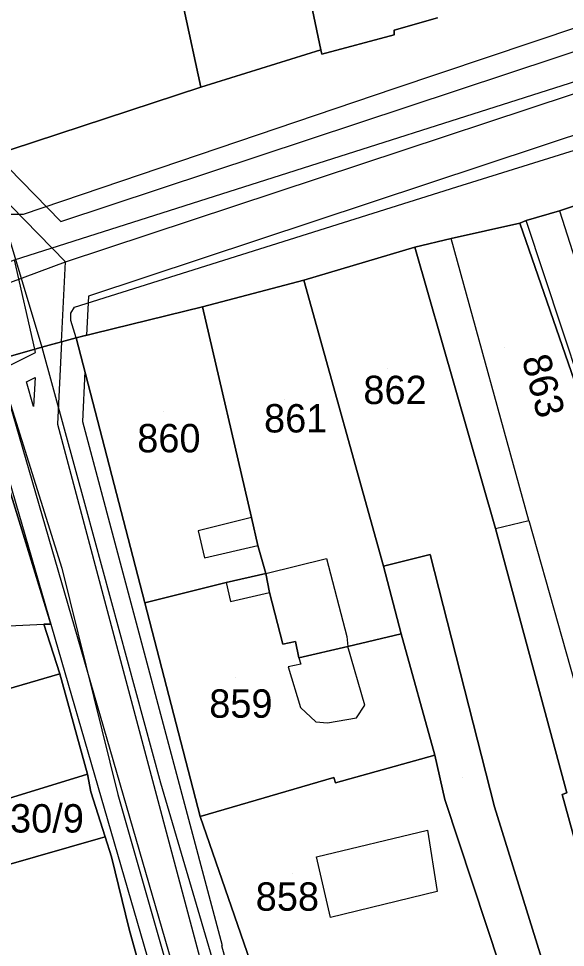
# Model space of a CAD drawing. Extents: x -263423 to -261326, y -1240067 to -1237864.
# Drawn here: x -262649.7 to -262611.1, y -1239574.4 to -1239509 of the extents above; entities that cross this region are included whole.
import ezdxf

# ---------------------------------------------------------------- set-up
doc = ezdxf.new("R2010")
doc.units = 0
for name, color, linetype in [('body_kn', 7, 'Continuous'), ('kladpar_druhypozemkov', 7, 'Continuous'), ('kladpar_hranice', 7, 'Continuous'), ('kladpar_parcelnecisla', 7, 'Continuous'), ('kladpar_plochy', 7, 'Continuous'), ('tarchy_linie', 7, 'Continuous'), ('zappar_hrandruhpozemk', 7, 'Continuous')]:
    doc.layers.add(name, color=color, linetype=linetype)

msp = doc.modelspace()

# ---------------------------------------------------------------- linework, layer by layer
at = {"layer": 'body_kn'}
for p, q in [((-262623.22, -1239509.78), (-262623.22, -1239509.78)), ((-262623.22, -1239510.1), (-262623.22, -1239510.1)), ((-262628.38, -1239511.16), (-262628.38, -1239511.16)), ((-262628.32, -1239511.48), (-262628.32, -1239511.48)), ((-262636.86, -1239513.79), (-262636.86, -1239513.79)), ((-262623.24, -1239513.92), (-262623.24, -1239513.92)), ((-262618.8, -1239520.82), (-262618.8, -1239520.82)), ((-262649.37, -1239522.77), (-262649.37, -1239522.77)), ((-262611.55, -1239522.51), (-262611.55, -1239522.51)), ((-262611.55, -1239522.51), (-262611.55, -1239522.51)), ((-262646.73, -1239523.27), (-262646.73, -1239523.27)), ((-262614.36, -1239523.39), (-262614.36, -1239523.39)), ((-262613.91, -1239523.2), (-262613.91, -1239523.2)), ((-262619.2, -1239524.45), (-262619.2, -1239524.45)), ((-262621.75, -1239525.07), (-262621.75, -1239525.07)), ((-262646.4, -1239526.11), (-262646.4, -1239526.11)), ((-262629.58, -1239527.39), (-262629.58, -1239527.39)), ((-262629.58, -1239527.39), (-262629.58, -1239527.39)), ((-262644.76, -1239528.52), (-262644.76, -1239528.52)), ((-262645.76, -1239529.29), (-262645.76, -1239529.29)), ((-262636.72, -1239529.27), (-262636.72, -1239529.27)), ((-262636.72, -1239529.27), (-262636.72, -1239529.27)), ((-262646.01, -1239529.73), (-262646.01, -1239529.73)), ((-262646.02, -1239530.24), (-262646.02, -1239530.24)), ((-262644.9, -1239531.27), (-262644.9, -1239531.27)), ((-262646.67, -1239531.74), (-262646.67, -1239531.74)), ((-262646.67, -1239531.74), (-262646.67, -1239531.74)), ((-262645.64, -1239531.45), (-262645.64, -1239531.45)), ((-262645.64, -1239531.45), (-262645.64, -1239531.45)), ((-262648.55, -1239532.26), (-262648.55, -1239532.26)), ((-262648.55, -1239532.26), (-262648.55, -1239532.26)), ((-262648.5, -1239532.5), (-262648.5, -1239532.5)), ((-262648.07, -1239532.13), (-262648.07, -1239532.13)), ((-262648.07, -1239532.13), (-262648.07, -1239532.13)), ((-262645.02, -1239533.84), (-262645.02, -1239533.84)), ((-262645.02, -1239533.84), (-262645.02, -1239533.84)), ((-262649.15, -1239534.56), (-262649.15, -1239534.56)), ((-262648.54, -1239534.25), (-262648.54, -1239534.25)), ((-262648.54, -1239534.25), (-262648.54, -1239534.25)), ((-262648.64, -1239536.31), (-262648.64, -1239536.31)), ((-262646.95, -1239537.54), (-262646.95, -1239537.54)), ((-262645.19, -1239537.35), (-262645.19, -1239537.35)), ((-262644.98, -1239543.36), (-262644.98, -1239543.36)), ((-262633.27, -1239544.12), (-262633.27, -1239544.12)), ((-262633.27, -1239544.12), (-262633.27, -1239544.12)), ((-262613.73, -1239544.34), (-262613.73, -1239544.34)), ((-262637.03, -1239545.06), (-262637.03, -1239545.06)), ((-262616.08, -1239544.9), (-262616.08, -1239544.9)), ((-262616.08, -1239544.9), (-262616.08, -1239544.9)), ((-262632.83, -1239546.1), (-262632.83, -1239546.1)), ((-262636.59, -1239546.97), (-262636.59, -1239546.97)), ((-262627.99, -1239547.01), (-262627.99, -1239547.01)), ((-262620.67, -1239546.73), (-262620.67, -1239546.73)), ((-262646.65, -1239547.69), (-262646.65, -1239547.69)), ((-262623.98, -1239547.54), (-262623.98, -1239547.54)), ((-262632.26, -1239548.07), (-262632.26, -1239548.07)), ((-262632.26, -1239548.07), (-262632.26, -1239548.07)), ((-262635.06, -1239548.7), (-262635.06, -1239548.7)), ((-262635.06, -1239548.7), (-262635.06, -1239548.7)), ((-262632.01, -1239549.41), (-262632.01, -1239549.41)), ((-262640.8, -1239550.13), (-262640.8, -1239550.13)), ((-262634.75, -1239550.04), (-262634.75, -1239550.04)), ((-262647.93, -1239551.63), (-262647.93, -1239551.63)), ((-262647.43, -1239551.63), (-262647.43, -1239551.63)), ((-262630.18, -1239552.86), (-262630.18, -1239552.86)), ((-262626.55, -1239552.5), (-262626.55, -1239552.5)), ((-262622.73, -1239552.32), (-262622.73, -1239552.32)), ((-262631.07, -1239553.05), (-262631.07, -1239553.05)), ((-262626.49, -1239553.2), (-262626.49, -1239553.2)), ((-262629.93, -1239554.01), (-262629.93, -1239554.01)), ((-262629.93, -1239554.01), (-262629.93, -1239554.01)), ((-262630.69, -1239554.64), (-262630.69, -1239554.64)), ((-262629.8, -1239554.45), (-262629.8, -1239554.45)), ((-262646.8, -1239555.14), (-262646.8, -1239555.14)), ((-262629.81, -1239557.51), (-262629.81, -1239557.51)), ((-262625.29, -1239557.34), (-262625.29, -1239557.34)), ((-262628.73, -1239558.53), (-262628.73, -1239558.53)), ((-262627.91, -1239558.6), (-262627.91, -1239558.6)), ((-262625.87, -1239558.23), (-262625.87, -1239558.23)), ((-262620.34, -1239560.87), (-262620.34, -1239560.87)), ((-262644.85, -1239562.21), (-262644.85, -1239562.21)), ((-262627.47, -1239562.43), (-262627.47, -1239562.43)), ((-262627.47, -1239562.43), (-262627.47, -1239562.43)), ((-262639.7, -1239562.81), (-262639.7, -1239562.81)), ((-262627.35, -1239562.81), (-262627.35, -1239562.81)), ((-262644.61, -1239563.45), (-262644.61, -1239563.45)), ((-262642.69, -1239563.63), (-262642.69, -1239563.63)), ((-262619.65, -1239563.99), (-262619.65, -1239563.99)), ((-262611.37, -1239563.65), (-262611.37, -1239563.65)), ((-262616.15, -1239564.52), (-262616.15, -1239564.52)), ((-262636.9, -1239565.18), (-262636.9, -1239565.18)), ((-262643.6, -1239566.62), (-262643.6, -1239566.62)), ((-262620.86, -1239566.15), (-262620.86, -1239566.15)), ((-262643.93, -1239566.72), (-262643.93, -1239566.72)), ((-262643.15, -1239568.02), (-262643.15, -1239568.02)), ((-262628.7, -1239568.02), (-262628.7, -1239568.02)), ((-262628.7, -1239568.02), (-262628.7, -1239568.02)), ((-262620.18, -1239570.48), (-262620.18, -1239570.48)), ((-262627.7, -1239572.3), (-262627.7, -1239572.3)), ((-262641.9, -1239573.12), (-262641.9, -1239573.12)), ((-262635.39, -1239574.28), (-262635.39, -1239574.28)), ((-262635.34, -1239574.27), (-262635.34, -1239574.27))]:
    msp.add_line(p, q, dxfattribs=at)
at = {"layer": 'kladpar_druhypozemkov'}
for p, q in [((-262615.47, -1239532.13), (-262615.47, -1239532.13)), ((-262623.67, -1239533.63), (-262623.67, -1239533.63)), ((-262630.97, -1239535.83), (-262630.97, -1239535.83)), ((-262639.47, -1239536.63), (-262639.47, -1239536.63)), ((-262634.37, -1239555.43), (-262634.37, -1239555.43)), ((-262618.38, -1239562.47), (-262618.38, -1239562.47)), ((-262646.26, -1239564.23), (-262646.26, -1239564.23)), ((-262630.37, -1239569.23), (-262630.37, -1239569.23))]:
    msp.add_line(p, q, dxfattribs=at)
at = {"layer": 'kladpar_hranice'}
for points in [[(-262635.95, -1239475.13), (-262628.38, -1239511.16), (-262636.86, -1239513.79), (-262641.64, -1239491.6), (-262643.29, -1239483.24), (-262643.83, -1239478.97), (-262644.23, -1239476.67), (-262637.22, -1239475.3), (-262635.95, -1239475.13)], [(-262620.16, -1239508.91), (-262623.22, -1239509.78), (-262623.22, -1239510.1), (-262628.32, -1239511.48), (-262628.38, -1239511.16), (-262635.95, -1239475.13)], [(-262644.23, -1239476.67), (-262643.83, -1239478.97), (-262643.29, -1239483.24), (-262641.64, -1239491.6), (-262636.86, -1239513.79), (-262651.96, -1239518.75), (-262660.64, -1239481.59), (-262651.76, -1239478.6), (-262649.33, -1239477.96), (-262644.23, -1239476.67)], [(-262571.09, -1239508.38), (-262571.29, -1239509.02), (-262573.96, -1239509.83), (-262574.53, -1239509.57), (-262575.24, -1239510.97), (-262574.6, -1239511.1), (-262578.55, -1239512.48), (-262578.8, -1239511.4), (-262589.82, -1239515.17), (-262593.84, -1239516.68), (-262606.26, -1239520.75), (-262611.55, -1239522.51), (-262613.91, -1239523.2), (-262614.36, -1239523.39), (-262619.2, -1239524.45), (-262621.75, -1239525.07), (-262629.58, -1239527.39), (-262636.72, -1239529.27), (-262645.64, -1239531.45), (-262648.07, -1239532.13), (-262651.29, -1239533.03)], [(-262651.96, -1239518.75), (-262636.86, -1239513.79), (-262628.38, -1239511.16), (-262628.32, -1239511.48), (-262623.22, -1239510.1), (-262623.22, -1239509.78), (-262620.16, -1239508.91)], [(-262606.26, -1239520.75), (-262600.34, -1239539.25), (-262598.88, -1239543.82), (-262601.12, -1239544.53), (-262603.52, -1239545.29), (-262606.71, -1239546.31), (-262607.74, -1239542.52), (-262614.36, -1239523.39), (-262613.91, -1239523.2), (-262611.55, -1239522.51), (-262606.26, -1239520.75)], [(-262607.74, -1239542.52), (-262606.71, -1239546.31), (-262602.21, -1239562.89), (-262598.31, -1239577.27), (-262596.86, -1239582.95), (-262601, -1239583.69), (-262605.59, -1239584.63), (-262611.37, -1239563.65), (-262611.05, -1239563.52), (-262616.08, -1239544.9), (-262621.75, -1239525.07), (-262619.2, -1239524.45), (-262614.36, -1239523.39), (-262607.74, -1239542.52)], [(-262616.08, -1239544.9), (-262611.05, -1239563.52), (-262611.37, -1239563.65), (-262605.59, -1239584.63), (-262612.91, -1239586.57), (-262613.04, -1239586.12), (-262614.48, -1239580.38), (-262611.43, -1239579.7), (-262616.15, -1239564.52), (-262620.67, -1239546.73), (-262623.98, -1239547.54), (-262629.58, -1239527.39), (-262621.75, -1239525.07), (-262616.08, -1239544.9)], [(-262629.58, -1239527.39), (-262623.98, -1239547.54), (-262622.73, -1239552.32), (-262626.49, -1239553.2), (-262629.93, -1239554.01), (-262630.18, -1239552.86), (-262631.07, -1239553.05), (-262632.01, -1239549.41), (-262632.26, -1239548.07), (-262632.83, -1239546.1), (-262633.27, -1239544.12), (-262636.72, -1239529.27), (-262629.58, -1239527.39)], [(-262636.72, -1239529.27), (-262633.27, -1239544.12), (-262632.83, -1239546.1), (-262632.26, -1239548.07), (-262635.06, -1239548.7), (-262640.8, -1239550.13), (-262645.64, -1239531.45), (-262636.72, -1239529.27)], [(-262639.63, -1239581.34), (-262641.9, -1239573.12), (-262643.15, -1239568.02), (-262643.6, -1239566.62), (-262644.61, -1239563.45), (-262644.85, -1239562.21), (-262646.8, -1239555.14), (-262647.93, -1239551.63), (-262647.43, -1239551.63), (-262653.03, -1239533.52), (-262651.29, -1239533.03), (-262648.07, -1239532.13), (-262645.64, -1239531.45), (-262640.8, -1239550.13), (-262636.9, -1239565.18), (-262631.61, -1239580.49)], [(-262653.03, -1239533.52), (-262647.43, -1239551.63), (-262647.93, -1239551.63), (-262646.8, -1239555.14), (-262659.93, -1239558.96), (-262663.62, -1239560.02), (-262667.91, -1239545.74), (-262664.14, -1239544.35), (-262665.84, -1239537.28), (-262653.03, -1239533.52)], [(-262623.96, -1239578.11), (-262615.74, -1239575.79), (-262619.65, -1239563.99), (-262620.34, -1239560.87), (-262622.73, -1239552.32), (-262623.98, -1239547.54), (-262620.67, -1239546.73), (-262616.15, -1239564.52), (-262611.43, -1239579.7), (-262614.48, -1239580.38), (-262622.64, -1239582.57), (-262630.48, -1239584.83), (-262631.61, -1239580.49), (-262623.96, -1239578.11)], [(-262632.26, -1239548.07), (-262632.01, -1239549.41), (-262631.07, -1239553.05), (-262630.18, -1239552.86), (-262629.93, -1239554.01), (-262626.49, -1239553.2), (-262622.73, -1239552.32), (-262620.34, -1239560.87), (-262627.35, -1239562.81), (-262627.47, -1239562.43), (-262636.9, -1239565.18), (-262640.8, -1239550.13), (-262635.06, -1239548.7), (-262632.26, -1239548.07)], [(-262659.93, -1239558.96), (-262646.8, -1239555.14), (-262644.85, -1239562.21), (-262651.95, -1239564.4), (-262653.67, -1239564.93), (-262670.85, -1239570.24), (-262673, -1239563.29), (-262663.62, -1239560.02), (-262659.93, -1239558.96)], [(-262627.47, -1239562.43), (-262627.35, -1239562.81), (-262620.34, -1239560.87), (-262619.65, -1239563.99), (-262615.74, -1239575.79), (-262623.96, -1239578.11), (-262631.61, -1239580.49), (-262636.9, -1239565.18), (-262627.47, -1239562.43)], [(-262651.95, -1239564.4), (-262644.85, -1239562.21), (-262644.61, -1239563.45), (-262643.6, -1239566.62), (-262643.93, -1239566.72), (-262650.71, -1239568.66)], [(-262650.71, -1239568.66), (-262643.93, -1239566.72), (-262643.6, -1239566.62), (-262643.15, -1239568.02), (-262641.9, -1239573.12), (-262639.63, -1239581.34), (-262639.47, -1239581.93), (-262639.32, -1239582.43), (-262638.5, -1239585.45), (-262638.25, -1239586.26), (-262637.18, -1239590.08), (-262649.03, -1239593.68), (-262651.66, -1239594.48)]]:
    msp.add_lwpolyline(points, dxfattribs=at)
at = {"layer": 'kladpar_plochy'}
for points in [[(-262635.95, -1239475.13), (-262628.38, -1239511.16), (-262636.86, -1239513.79), (-262641.64, -1239491.6), (-262643.29, -1239483.24), (-262643.83, -1239478.97), (-262644.23, -1239476.67), (-262637.22, -1239475.3)], [(-262644.23, -1239476.67), (-262643.83, -1239478.97), (-262643.29, -1239483.24), (-262641.64, -1239491.6), (-262636.86, -1239513.79), (-262651.96, -1239518.75), (-262660.64, -1239481.59), (-262651.76, -1239478.6), (-262649.33, -1239477.96)], [(-262606.26, -1239520.75), (-262600.34, -1239539.25), (-262598.88, -1239543.82), (-262601.12, -1239544.53), (-262603.52, -1239545.29), (-262606.71, -1239546.31), (-262607.74, -1239542.52), (-262614.36, -1239523.39), (-262613.91, -1239523.2), (-262611.55, -1239522.51)], [(-262607.74, -1239542.52), (-262606.71, -1239546.31), (-262602.21, -1239562.89), (-262598.31, -1239577.27), (-262596.86, -1239582.95), (-262601, -1239583.69), (-262605.59, -1239584.63), (-262611.37, -1239563.65), (-262611.05, -1239563.52), (-262616.08, -1239544.9), (-262621.75, -1239525.07), (-262619.2, -1239524.45), (-262614.36, -1239523.39)], [(-262616.08, -1239544.9), (-262611.05, -1239563.52), (-262611.37, -1239563.65), (-262605.59, -1239584.63), (-262612.91, -1239586.57), (-262613.04, -1239586.12), (-262614.48, -1239580.38), (-262611.43, -1239579.7), (-262616.15, -1239564.52), (-262620.67, -1239546.73), (-262623.98, -1239547.54), (-262629.58, -1239527.39), (-262621.75, -1239525.07)], [(-262629.58, -1239527.39), (-262623.98, -1239547.54), (-262622.73, -1239552.32), (-262626.49, -1239553.2), (-262629.93, -1239554.01), (-262630.18, -1239552.86), (-262631.07, -1239553.05), (-262632.01, -1239549.41), (-262632.26, -1239548.07), (-262632.83, -1239546.1), (-262633.27, -1239544.12), (-262636.72, -1239529.27)], [(-262636.72, -1239529.27), (-262633.27, -1239544.12), (-262632.83, -1239546.1), (-262632.26, -1239548.07), (-262635.06, -1239548.7), (-262640.8, -1239550.13), (-262645.64, -1239531.45)], [(-262653.03, -1239533.52), (-262647.43, -1239551.63), (-262647.93, -1239551.63), (-262646.8, -1239555.14), (-262659.93, -1239558.96), (-262663.62, -1239560.02), (-262667.91, -1239545.74), (-262664.14, -1239544.35), (-262665.84, -1239537.28)], [(-262623.96, -1239578.11), (-262615.74, -1239575.79), (-262619.65, -1239563.99), (-262620.34, -1239560.87), (-262622.73, -1239552.32), (-262623.98, -1239547.54), (-262620.67, -1239546.73), (-262616.15, -1239564.52), (-262611.43, -1239579.7), (-262614.48, -1239580.38), (-262622.64, -1239582.57), (-262630.48, -1239584.83), (-262631.61, -1239580.49)], [(-262632.26, -1239548.07), (-262632.01, -1239549.41), (-262631.07, -1239553.05), (-262630.18, -1239552.86), (-262629.93, -1239554.01), (-262626.49, -1239553.2), (-262622.73, -1239552.32), (-262620.34, -1239560.87), (-262627.35, -1239562.81), (-262627.47, -1239562.43), (-262636.9, -1239565.18), (-262640.8, -1239550.13), (-262635.06, -1239548.7)], [(-262659.93, -1239558.96), (-262646.8, -1239555.14), (-262644.85, -1239562.21), (-262651.95, -1239564.4), (-262653.67, -1239564.93), (-262670.85, -1239570.24), (-262673, -1239563.29), (-262663.62, -1239560.02)], [(-262627.47, -1239562.43), (-262627.35, -1239562.81), (-262620.34, -1239560.87), (-262619.65, -1239563.99), (-262615.74, -1239575.79), (-262623.96, -1239578.11), (-262631.61, -1239580.49), (-262636.9, -1239565.18)], [(-262650.71, -1239568.66), (-262651.9, -1239564.56), (-262651.95, -1239564.4), (-262644.85, -1239562.21), (-262644.61, -1239563.45), (-262643.6, -1239566.62), (-262643.93, -1239566.72)]]:
    msp.add_lwpolyline(points, close=True, dxfattribs=at)
for points in [[(-262620.16, -1239508.91), (-262623.22, -1239509.78), (-262623.22, -1239510.1), (-262628.32, -1239511.48), (-262628.38, -1239511.16), (-262635.95, -1239475.13)], [(-262571.09, -1239508.38), (-262571.29, -1239509.02), (-262573.96, -1239509.83), (-262574.53, -1239509.57), (-262575.24, -1239510.97), (-262574.6, -1239511.1), (-262578.55, -1239512.48), (-262578.8, -1239511.4), (-262589.82, -1239515.17), (-262593.84, -1239516.68), (-262606.26, -1239520.75), (-262611.55, -1239522.51), (-262613.91, -1239523.2), (-262614.36, -1239523.39), (-262619.2, -1239524.45), (-262621.75, -1239525.07), (-262629.58, -1239527.39), (-262636.72, -1239529.27), (-262645.64, -1239531.45), (-262648.07, -1239532.13), (-262651.29, -1239533.03)], [(-262651.96, -1239518.75), (-262636.86, -1239513.79), (-262628.38, -1239511.16), (-262628.32, -1239511.48), (-262623.22, -1239510.1), (-262623.22, -1239509.78), (-262620.16, -1239508.91)], [(-262639.63, -1239581.34), (-262641.9, -1239573.12), (-262643.15, -1239568.02), (-262643.6, -1239566.62), (-262644.61, -1239563.45), (-262644.85, -1239562.21), (-262646.8, -1239555.14), (-262647.93, -1239551.63), (-262647.43, -1239551.63), (-262653.03, -1239533.52), (-262651.29, -1239533.03), (-262648.07, -1239532.13), (-262645.64, -1239531.45), (-262640.8, -1239550.13), (-262636.9, -1239565.18), (-262631.61, -1239580.49)], [(-262656.64, -1239577.56), (-262658.09, -1239572.91), (-262658.68, -1239571), (-262656.13, -1239570.26), (-262652.43, -1239569.18), (-262653.62, -1239565.11), (-262653.67, -1239564.93), (-262651.95, -1239564.4), (-262651.9, -1239564.56), (-262650.71, -1239568.66), (-262643.93, -1239566.72), (-262643.6, -1239566.62), (-262643.15, -1239568.02), (-262641.9, -1239573.12), (-262639.63, -1239581.34)]]:
    msp.add_lwpolyline(points, dxfattribs=at)
at = {"layer": 'tarchy_linie'}
for p, q in [((-262653.16, -1239519.18), (-262646.4, -1239526.11)), ((-262648.55, -1239532.26), (-262649.98, -1239525.97)), ((-262646.67, -1239531.74), (-262646.4, -1239526.11))]:
    msp.add_line(p, q, dxfattribs=at)
for points in [[(-262749.71, -1239561.67), (-262746.19, -1239560.51), (-262743.15, -1239561.04), (-262649.98, -1239525.97), (-262594.17, -1239508.21), (-262517.6, -1239484.02), (-262437.41, -1239458.85)], [(-262731.66, -1239557.76), (-262692.47, -1239543.22), (-262646.4, -1239526.11), (-262589.83, -1239507.38), (-262519.5, -1239483.92), (-262481.71, -1239471.35), (-262447.79, -1239460.71)], [(-262723.81, -1239556.66), (-262733.42, -1239560.22), (-262733.8, -1239559.2), (-262743.01, -1239562.66), (-262746.07, -1239562.13), (-262749.19, -1239563.16), (-262749.71, -1239561.67), (-262750.26, -1239560.18), (-262746.31, -1239558.89), (-262743.29, -1239559.42), (-262652.15, -1239525.11), (-262655.79, -1239518.17), (-262655.34, -1239518.07), (-262654.83, -1239519.7), (-262653.5, -1239519.29), (-262653.16, -1239519.18), (-262652.2, -1239518.88), (-262651.96, -1239518.75), (-262651.34, -1239518.55), (-262646.73, -1239523.27), (-262590.71, -1239504.72), (-262590.75, -1239504.63), (-262520.42, -1239481.17)], [(-262518.58, -1239486.67), (-262588.91, -1239510.13), (-262588.95, -1239510.04), (-262644.76, -1239528.52), (-262644.9, -1239531.27), (-262645.64, -1239531.45), (-262646.67, -1239531.74), (-262648.07, -1239532.13), (-262648.55, -1239532.26), (-262651.29, -1239533.03), (-262652.71, -1239533.43), (-262652.85, -1239532.94), (-262650.28, -1239531.66), (-262650.76, -1239529.54), (-262691.88, -1239544.81), (-262698.22, -1239547.16), (-262709.7, -1239551.2), (-262711.48, -1239551.83), (-262723.81, -1239556.66)], [(-262645.02, -1239533.84), (-262645.19, -1239537.35), (-262635.34, -1239574.27), (-262635.39, -1239574.28), (-262622.12, -1239622.51), (-262609.75, -1239668.08), (-262613.04, -1239668.97), (-262613.98, -1239665.48), (-262614.31, -1239666.45), (-262617.82, -1239665.28), (-262618.92, -1239663.07), (-262618.06, -1239658.77), (-262618.15, -1239653.99), (-262633.83, -1239594.56), (-262637.09, -1239585.76), (-262638.52, -1239582.28), (-262652.71, -1239533.43), (-262651.29, -1239533.03), (-262648.55, -1239532.26), (-262648.07, -1239532.13), (-262646.67, -1239531.74), (-262645.64, -1239531.45), (-262645.02, -1239533.84)], [(-262646.67, -1239531.74), (-262646.95, -1239537.54), (-262637.03, -1239574.72), (-262623.76, -1239622.96), (-262611.84, -1239666.88)], [(-262613.82, -1239664.98), (-262616.72, -1239664.01), (-262617.3, -1239662.85), (-262616.51, -1239658.91), (-262616.6, -1239653.78), (-262632.35, -1239594.09), (-262635.65, -1239585.2), (-262637.05, -1239581.77), (-262651, -1239533.75), (-262648.5, -1239532.5), (-262648.55, -1239532.26)], [(-262648.54, -1239534.25), (-262648.64, -1239536.31), (-262649.15, -1239534.56), (-262648.54, -1239534.25)]]:
    msp.add_lwpolyline(points, dxfattribs=at)
at = {"layer": 'zappar_hrandruhpozemk'}
for p, q in [((-262623.24, -1239513.92), (-262649.37, -1239522.77)), ((-262645.76, -1239529.29), (-262618.8, -1239520.82)), ((-262651.02, -1239522.32), (-262648.07, -1239532.13)), ((-262613.73, -1239544.34), (-262619.2, -1239524.45)), ((-262633.27, -1239544.12), (-262637.03, -1239545.06)), ((-262616.08, -1239544.9), (-262613.73, -1239544.34)), ((-262613.73, -1239544.34), (-262604.04, -1239578.65)), ((-262632.26, -1239548.07), (-262627.99, -1239547.01)), ((-262635.06, -1239548.7), (-262634.75, -1239550.04)), ((-262634.75, -1239550.04), (-262632.01, -1239549.41)), ((-262630.69, -1239554.64), (-262629.81, -1239557.51)), ((-262639.7, -1239562.81), (-262630.45, -1239594.13)), ((-262627.7, -1239572.3), (-262628.7, -1239568.02)), ((-262620.18, -1239570.48), (-262627.7, -1239572.3))]:
    msp.add_line(p, q, dxfattribs=at)
for points in [[(-262599.2, -1239502.96), (-262599.08, -1239503.72), (-262599.15, -1239504.81), (-262599.53, -1239505.57), (-262600.36, -1239506.2), (-262623.24, -1239513.92)], [(-262618.8, -1239520.82), (-262597.46, -1239514.17), (-262596.12, -1239513.99), (-262595.1, -1239514.25), (-262594.53, -1239514.95), (-262593.84, -1239516.68)], [(-262649.37, -1239522.77), (-262650.19, -1239522.77), (-262651.02, -1239522.32), (-262651.59, -1239521.43), (-262652.34, -1239518.96)], [(-262611.55, -1239522.51), (-262605.38, -1239541.84), (-262607.54, -1239542.4), (-262613.91, -1239523.2)], [(-262645.64, -1239531.45), (-262646.02, -1239530.24), (-262646.01, -1239529.73), (-262645.76, -1239529.29)], [(-262648.07, -1239532.13), (-262644.98, -1239543.36), (-262639.7, -1239562.81)], [(-262651.29, -1239533.03), (-262649.99, -1239537.04), (-262646.65, -1239547.69), (-262642.69, -1239563.63)], [(-262637.03, -1239545.06), (-262636.59, -1239546.97), (-262632.83, -1239546.1)], [(-262627.99, -1239547.01), (-262626.55, -1239552.5), (-262626.49, -1239553.2)], [(-262656.96, -1239548.34), (-262656.34, -1239552.03), (-262647.93, -1239551.63)], [(-262629.81, -1239557.51), (-262628.73, -1239558.53), (-262627.91, -1239558.6), (-262625.87, -1239558.23), (-262625.29, -1239557.34), (-262626.49, -1239553.2)], [(-262629.93, -1239554.01), (-262629.8, -1239554.45), (-262630.69, -1239554.64)], [(-262642.69, -1239563.63), (-262629.67, -1239609.16), (-262615.43, -1239658.85)], [(-262628.7, -1239568.02), (-262620.86, -1239566.15), (-262620.18, -1239570.48)]]:
    msp.add_lwpolyline(points, dxfattribs=at)

# ---------------------------------------------------------------- texts
at = {"layer": 'kladpar_parcelnecisla'}
msp.add_text('863', height=2, rotation=285, dxfattribs=at).set_placement((-262614.226, -1239532.929))
for s, p in [('862', (-262625.387, -1239536.13)), ('861', (-262632.391, -1239538.13)), ('860', (-262641.332, -1239539.53)), ('859', (-262636.256, -1239558.23)), ('830/9', (-262651.784, -1239566.32)), ('858', (-262632.979, -1239571.83))]:
    msp.add_text(s, height=2, dxfattribs=at).set_placement(p)

doc.saveas('drawing.dxf')
